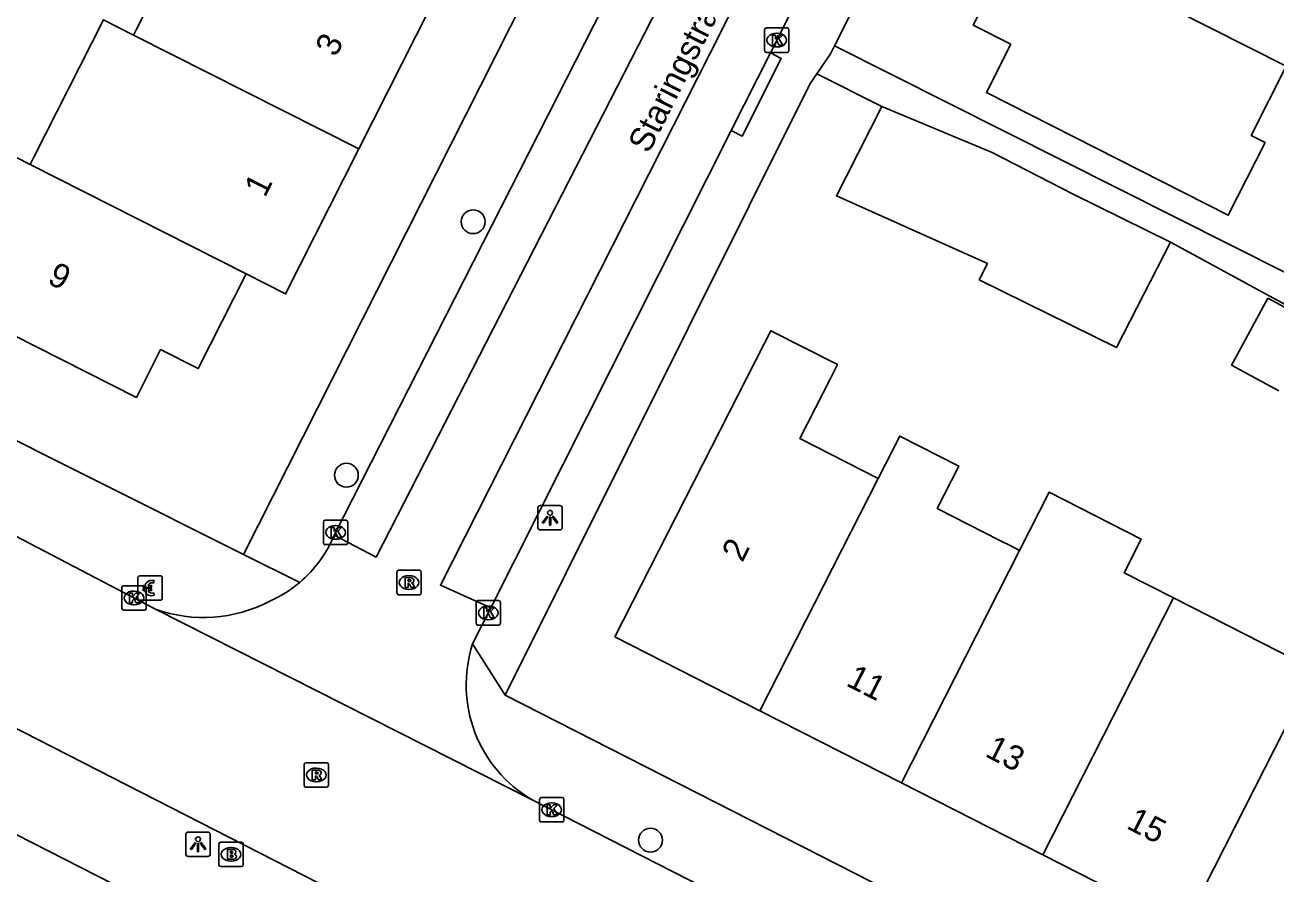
# Model space of a CAD drawing. Extents: x 160356 to 161355, y 381727 to 382845.
# Drawn here: x 160933.8 to 160985, y 382419.5 to 382454.3 of the extents above; entities that cross this region are included whole.
import ezdxf

# ---------------------------------------------------------------- set-up
doc = ezdxf.new("R2010")
doc.units = 0
for name, color, linetype in [('IMGEO_Betaalautomaat', 7, 'Continuous'), ('IMGEO_Boom', 7, 'Continuous'), ('IMGEO_Brandkraan', 7, 'Continuous'), ('IMGEO_Kolk', 7, 'Continuous'), ('IMGEO_Lichtpunt', 7, 'Continuous'), ('IMGEO_Openbare_ruimte_label', 7, 'Continuous'), ('IMGEO_Pand', 7, 'Continuous'), ('IMGEO_Pand_nummerreeks', 7, 'Continuous'), ('IMGEO_Rijbaan_lokaal_open', 7, 'Continuous'), ('IMGEO_Rioolput', 7, 'Continuous'), ('IMGEO_Voetpad_open', 7, 'Continuous')]:
    doc.layers.add(name, color=color, linetype=linetype)

msp = doc.modelspace()

# ---------------------------------------------------------------- linework, layer by layer
at = {"layer": 'IMGEO_Betaalautomaat'}
for p, q in [((160938.41, 382430.793), (160938.41, 382431.634)), ((160938.41, 382431.634), (160938.41, 382430.793)), ((160938.485, 382431.717), (160939.326, 382431.717)), ((160939.326, 382431.717), (160938.485, 382431.717)), ((160939.072, 382431.522), (160939.055, 382431.422)), ((160939.409, 382431.643), (160939.409, 382430.802)), ((160939.409, 382430.802), (160939.409, 382431.643)), ((160938.693, 382431.181), (160938.693, 382431.249)), ((160938.814, 382431.249), (160938.814, 382431.181)), ((160939.059, 382431.016), (160939.081, 382430.929)), ((160939.335, 382430.718), (160938.494, 382430.718)), ((160938.494, 382430.718), (160939.335, 382430.718))]:
    msp.add_line(p, q, dxfattribs=at)
for points in [[(160938.693, 382431.249), (160938.624, 382431.249), (160938.624, 382431.318), (160938.703, 382431.318)], [(160938.698, 382431.112), (160938.624, 382431.112), (160938.624, 382431.181), (160938.693, 382431.181)], [(160938.825, 382431.318), (160938.972, 382431.318), (160938.972, 382431.249), (160938.814, 382431.249)], [(160938.814, 382431.181), (160938.972, 382431.181), (160938.972, 382431.112), (160938.828, 382431.112)]]:
    msp.add_lwpolyline(points, dxfattribs=at)
for centre, radius, start, end in [((160938.488, 382431.64), 0.0779, 92.4484, 184.2845), ((160938.488, 382431.64), 0.0779, 92.4484, 184.2845), ((160938.986, 382431.242), 0.293, 73.014, 165.0139), ((160938.992, 382431.255), 0.179, 69.3236, 159.5683), ((160939.332, 382431.64), 0.0779, 2.4484, 94.2845), ((160939.332, 382431.64), 0.0779, 2.4484, 94.2845), ((160938.959, 382431.167), 0.267, 191.8096, 297.0389), ((160938.992, 382431.182), 0.179, 202.7625, 291.8693), ((160938.488, 382430.796), 0.0779, 182.4484, 274.2845), ((160938.488, 382430.796), 0.0779, 182.4484, 274.2845), ((160939.332, 382430.796), 0.0779, 272.4484, 4.2845), ((160939.332, 382430.796), 0.0779, 272.4484, 4.2845)]:
    msp.add_arc(centre, radius, start, end, dxfattribs=at)
at = {"layer": 'IMGEO_Boom'}
for centre in [(160952.144, 382446.216), (160946.951, 382435.836), (160959.407, 382420.898)]:
    msp.add_circle(centre, 0.489, dxfattribs=at)
at = {"layer": 'IMGEO_Brandkraan'}
for p, q in [((160941.728, 382419.889), (160941.728, 382420.741)), ((160941.803, 382420.815), (160942.655, 382420.815)), ((160942.216, 382420.595), (160942.241, 382420.595)), ((160942.729, 382420.741), (160942.729, 382419.889)), ((160942.655, 382419.815), (160941.803, 382419.815)), ((160942.239, 382420.035), (160942.214, 382420.035))]:
    msp.add_line(p, q, dxfattribs=at)
for points in [[(160941.728, 382419.889), (160941.728, 382420.741)], [(160941.803, 382420.815), (160942.655, 382420.815)], [(160942.729, 382420.741), (160942.729, 382419.889)], [(160942.076, 382420.515), (160942.076, 382420.115), (160942.289, 382420.115)], [(160942.307, 382420.515), (160942.076, 382420.515)], [(160942.255, 382420.434), (160942.201, 382420.434), (160942.201, 382420.358)], [(160942.201, 382420.358), (160942.254, 382420.358)], [(160942.263, 382420.282), (160942.201, 382420.282), (160942.201, 382420.201)], [(160942.201, 382420.201), (160942.263, 382420.201)], [(160942.655, 382419.815), (160941.803, 382419.815)]]:
    msp.add_lwpolyline(points, dxfattribs=at)
for centre, radius, start, end in [((160941.805, 382420.739), 0.0765, 91.552, 178.448), ((160941.805, 382420.739), 0.0765, 91.552, 178.448), ((160942.653, 382420.739), 0.0765, 1.552, 88.448), ((160942.653, 382420.739), 0.0765, 1.552, 88.448), ((160942.256, 382420.396), 0.0379, 267.8285, 90.9355), ((160942.264, 382420.241), 0.0404, 269.8759, 90.5077), ((160942.295, 382420.366), 0.251, 268.6676, 293.5347), ((160942.311, 382420.37), 0.145, 59.4692, 91.5367), ((160942.336, 382420.417), 0.0922, 285.5137, 58.1501), ((160942.341, 382420.225), 0.105, 301.3115, 78.989), ((160941.805, 382419.891), 0.0765, 181.552, 268.448), ((160941.805, 382419.891), 0.0765, 181.552, 268.448), ((160942.653, 382419.891), 0.0765, 271.552, 358.448), ((160942.653, 382419.891), 0.0765, 271.552, 358.448)]:
    msp.add_arc(centre, radius, start, end, dxfattribs=at)
for centre, major_axis, ratio, start_param, end_param in [((160942.215, 382420.315), (-0.387, 0.002), 0.722429, 4.712389, 7.853982), ((160942.24, 382420.315), (-0.39, 0.002), 0.717154, 1.570796, 4.712389)]:
    msp.add_ellipse(centre, major_axis=major_axis, ratio=ratio, start_param=start_param, end_param=end_param, dxfattribs=at)
at = {"layer": 'IMGEO_Kolk'}
for p, q in [((160964.079, 382453.224), (160964.079, 382454.076)), ((160964.154, 382454.15), (160965.006, 382454.15)), ((160964.567, 382453.93), (160964.592, 382453.93)), ((160965.08, 382454.076), (160965.08, 382453.224)), ((160964.59, 382453.37), (160964.565, 382453.37)), ((160965.006, 382453.15), (160964.154, 382453.15)), ((160946.009, 382433.068), (160946.009, 382433.92)), ((160946.084, 382433.994), (160946.936, 382433.994)), ((160947.01, 382433.92), (160947.01, 382433.068)), ((160946.497, 382433.774), (160946.522, 382433.774)), ((160946.936, 382432.994), (160946.084, 382432.994)), ((160946.52, 382433.214), (160946.495, 382433.214)), ((160937.752, 382430.387), (160937.752, 382431.239)), ((160937.827, 382431.313), (160938.679, 382431.313)), ((160938.24, 382431.093), (160938.265, 382431.093)), ((160938.753, 382431.239), (160938.753, 382430.387)), ((160938.679, 382430.313), (160937.827, 382430.313)), ((160938.263, 382430.533), (160938.238, 382430.533)), ((160952.264, 382429.776), (160952.264, 382430.628)), ((160952.339, 382430.702), (160953.191, 382430.702)), ((160952.752, 382430.482), (160952.777, 382430.482)), ((160953.265, 382430.628), (160953.265, 382429.776)), ((160952.775, 382429.922), (160952.75, 382429.922)), ((160953.191, 382429.702), (160952.339, 382429.702)), ((160954.935, 382422.64), (160955.787, 382422.64)), ((160954.86, 382421.714), (160954.86, 382422.566)), ((160955.348, 382422.42), (160955.373, 382422.42)), ((160955.861, 382422.566), (160955.861, 382421.714)), ((160955.787, 382421.64), (160954.935, 382421.64)), ((160955.371, 382421.86), (160955.346, 382421.86))]:
    msp.add_line(p, q, dxfattribs=at)
for points in [[(160964.079, 382453.224), (160964.079, 382454.076)], [(160964.154, 382454.15), (160965.006, 382454.15)], [(160965.08, 382454.076), (160965.08, 382453.224)], [(160964.4, 382453.85), (160964.523, 382453.85), (160964.523, 382453.699), (160964.653, 382453.85), (160964.817, 382453.85), (160964.671, 382453.699), (160964.824, 382453.45), (160964.672, 382453.45), (160964.587, 382453.614), (160964.523, 382453.547), (160964.523, 382453.45), (160964.4, 382453.45), (160964.4, 382453.85)], [(160965.006, 382453.15), (160964.154, 382453.15)], [(160946.009, 382433.068), (160946.009, 382433.92)], [(160946.084, 382433.994), (160946.936, 382433.994)], [(160947.01, 382433.92), (160947.01, 382433.068)], [(160946.33, 382433.694), (160946.453, 382433.694), (160946.453, 382433.543), (160946.583, 382433.694), (160946.747, 382433.694), (160946.601, 382433.543), (160946.754, 382433.294), (160946.602, 382433.294), (160946.517, 382433.458), (160946.453, 382433.391), (160946.453, 382433.294), (160946.33, 382433.294), (160946.33, 382433.694)], [(160946.936, 382432.994), (160946.084, 382432.994)], [(160937.752, 382430.387), (160937.752, 382431.239)], [(160937.827, 382431.313), (160938.679, 382431.313)], [(160938.073, 382431.013), (160938.196, 382431.013), (160938.196, 382430.862), (160938.326, 382431.013), (160938.49, 382431.013), (160938.344, 382430.862), (160938.497, 382430.613), (160938.345, 382430.613), (160938.26, 382430.777), (160938.196, 382430.71), (160938.196, 382430.613), (160938.073, 382430.613), (160938.073, 382431.013)], [(160938.753, 382431.239), (160938.753, 382430.387)], [(160938.679, 382430.313), (160937.827, 382430.313)], [(160952.264, 382429.776), (160952.264, 382430.628)], [(160952.339, 382430.702), (160953.191, 382430.702)], [(160952.585, 382430.402), (160952.708, 382430.402), (160952.708, 382430.251), (160952.838, 382430.402), (160953.002, 382430.402), (160952.856, 382430.251), (160953.009, 382430.002), (160952.857, 382430.002), (160952.772, 382430.166), (160952.708, 382430.099), (160952.708, 382430.002), (160952.585, 382430.002), (160952.585, 382430.402)], [(160953.265, 382430.628), (160953.265, 382429.776)], [(160953.191, 382429.702), (160952.339, 382429.702)], [(160954.935, 382422.64), (160955.787, 382422.64)], [(160954.86, 382421.714), (160954.86, 382422.566)], [(160955.181, 382422.34), (160955.304, 382422.34), (160955.304, 382422.189), (160955.434, 382422.34), (160955.598, 382422.34), (160955.452, 382422.189), (160955.605, 382421.94), (160955.453, 382421.94), (160955.368, 382422.104), (160955.304, 382422.037), (160955.304, 382421.94), (160955.181, 382421.94), (160955.181, 382422.34)], [(160955.861, 382422.566), (160955.861, 382421.714)], [(160955.787, 382421.64), (160954.935, 382421.64)]]:
    msp.add_lwpolyline(points, dxfattribs=at)
for centre, start, end in [((160964.156, 382454.074), 91.552, 178.448), ((160964.156, 382454.074), 91.552, 178.448), ((160965.004, 382454.074), 1.552, 88.448), ((160965.004, 382454.074), 1.552, 88.448), ((160964.156, 382453.226), 181.552, 268.448), ((160964.156, 382453.226), 181.552, 268.448), ((160965.004, 382453.226), 271.552, 358.448), ((160965.004, 382453.226), 271.552, 358.448), ((160946.086, 382433.918), 91.552, 178.448), ((160946.086, 382433.918), 91.552, 178.448), ((160946.934, 382433.918), 1.552, 88.448), ((160946.934, 382433.918), 1.552, 88.448), ((160946.086, 382433.07), 181.552, 268.448), ((160946.086, 382433.07), 181.552, 268.448), ((160946.934, 382433.07), 271.552, 358.448), ((160946.934, 382433.07), 271.552, 358.448), ((160937.829, 382431.237), 91.552, 178.448), ((160937.829, 382431.237), 91.552, 178.448), ((160938.677, 382431.237), 1.552, 88.448), ((160938.677, 382431.237), 1.552, 88.448), ((160937.829, 382430.389), 181.552, 268.448), ((160937.829, 382430.389), 181.552, 268.448), ((160938.677, 382430.389), 271.552, 358.448), ((160938.677, 382430.389), 271.552, 358.448), ((160952.341, 382430.626), 91.552, 178.448), ((160952.341, 382430.626), 91.552, 178.448), ((160953.189, 382430.626), 1.552, 88.448), ((160953.189, 382430.626), 1.552, 88.448), ((160952.341, 382429.778), 181.552, 268.448), ((160952.341, 382429.778), 181.552, 268.448), ((160953.189, 382429.778), 271.552, 358.448), ((160953.189, 382429.778), 271.552, 358.448), ((160954.937, 382422.564), 91.552, 178.448), ((160954.937, 382422.564), 91.552, 178.448), ((160955.785, 382422.564), 1.552, 88.448), ((160955.785, 382422.564), 1.552, 88.448), ((160954.937, 382421.716), 181.552, 268.448), ((160954.937, 382421.716), 181.552, 268.448), ((160955.785, 382421.716), 271.552, 358.448), ((160955.785, 382421.716), 271.552, 358.448)]:
    msp.add_arc(centre, 0.0765, start, end, dxfattribs=at)
for centre, major_axis, ratio, start_param, end_param in [((160964.566, 382453.65), (-0.387, 0.002), 0.722429, 4.712389, 7.853982), ((160964.591, 382453.65), (-0.39, 0.002), 0.717154, 1.570796, 4.712389), ((160946.496, 382433.494), (-0.387, 0.002), 0.722429, 4.712389, 7.853982), ((160946.521, 382433.494), (-0.39, 0.002), 0.717154, 1.570796, 4.712389), ((160938.239, 382430.813), (-0.387, 0.002), 0.722429, 4.712389, 7.853982), ((160938.264, 382430.813), (-0.39, 0.002), 0.717154, 1.570796, 4.712389), ((160952.751, 382430.202), (-0.387, 0.002), 0.722429, 4.712389, 7.853982), ((160952.776, 382430.202), (-0.39, 0.002), 0.717154, 1.570796, 4.712389), ((160955.347, 382422.14), (-0.387, 0.002), 0.722429, 4.712389, 7.853982), ((160955.372, 382422.14), (-0.39, 0.002), 0.717154, 1.570796, 4.712389)]:
    msp.add_ellipse(centre, major_axis=major_axis, ratio=ratio, start_param=start_param, end_param=end_param, dxfattribs=at)
at = {"layer": 'IMGEO_Lichtpunt'}
for p, q in [((160954.796, 382434.499), (160954.796, 382433.692)), ((160954.796, 382434.499), (160954.796, 382433.692)), ((160955.698, 382434.594), (160954.89, 382434.594)), ((160955.698, 382434.594), (160954.89, 382434.594)), ((160955.792, 382433.692), (160955.792, 382434.499)), ((160955.792, 382433.692), (160955.792, 382434.499)), ((160954.89, 382433.598), (160955.698, 382433.598)), ((160954.89, 382433.598), (160955.698, 382433.598)), ((160940.377, 382421.135), (160940.377, 382420.328)), ((160940.377, 382421.135), (160940.377, 382420.328)), ((160941.279, 382421.23), (160940.471, 382421.23)), ((160941.279, 382421.23), (160940.471, 382421.23)), ((160941.373, 382420.328), (160941.373, 382421.135)), ((160941.373, 382420.328), (160941.373, 382421.135)), ((160940.471, 382420.234), (160941.279, 382420.234)), ((160940.471, 382420.234), (160941.279, 382420.234))]:
    msp.add_line(p, q, dxfattribs=at)
for points in [[(160955.17, 382434.163), (160955.209, 382434.135), (160955.021, 382433.873), (160954.983, 382433.9), (160955.17, 382434.163)], [(160955.272, 382434.115), (160955.319, 382434.115), (160955.319, 382433.793), (160955.272, 382433.793), (160955.272, 382434.115)], [(160955.382, 382434.135), (160955.42, 382434.162), (160955.607, 382433.9), (160955.568, 382433.872), (160955.382, 382434.135)], [(160940.751, 382420.799), (160940.79, 382420.771), (160940.602, 382420.509), (160940.564, 382420.536), (160940.751, 382420.799)], [(160940.853, 382420.751), (160940.9, 382420.751), (160940.9, 382420.429), (160940.853, 382420.429), (160940.853, 382420.751)], [(160940.963, 382420.771), (160941.001, 382420.798), (160941.188, 382420.536), (160941.149, 382420.508), (160940.963, 382420.771)]]:
    msp.add_lwpolyline(points, dxfattribs=at)
for centre in [(160955.295, 382434.297), (160940.876, 382420.933)]:
    msp.add_circle(centre, 0.0994, dxfattribs=at)
for centre, start, end in [((160954.89, 382434.499), 90, 180), ((160954.89, 382434.499), 90, 180), ((160955.698, 382434.499), 0, 90), ((160955.698, 382434.499), 0, 90), ((160954.89, 382433.692), 180, 270), ((160954.89, 382433.692), 180, 270), ((160955.698, 382433.692), 270, 0), ((160955.698, 382433.692), 270, 360), ((160940.471, 382421.135), 90, 180), ((160940.471, 382421.135), 90, 180), ((160941.279, 382421.135), 0, 90), ((160941.279, 382421.135), 0, 90), ((160940.471, 382420.328), 180, 270), ((160940.471, 382420.328), 180, 270), ((160941.279, 382420.328), 270, 0), ((160941.279, 382420.328), 270, 360)]:
    msp.add_arc(centre, 0.0946, start, end, dxfattribs=at)
at = {"layer": 'IMGEO_Pand'}
for points in [[(160938.238, 382453.859), (160938.357, 382454.093), (160938.67, 382454.712), (160939.945, 382457.232), (160938.688, 382457.869), (160938.948, 382458.383), (160939.917, 382460.297)], [(160985.441, 382452.578), (160984.008, 382449.75), (160984.583, 382449.458), (160983.075, 382446.481), (160977.628, 382449.241), (160973.167, 382451.501), (160974.171, 382453.483), (160972.63, 382454.264), (160974.568, 382458.089)], [(160974.568, 382458.089), (160985.441, 382452.578)], [(160950.398, 382454.997), (160947.463, 382449.196)], [(160934.002, 382448.555), (160934.154, 382448.854), (160937.003, 382454.483), (160938.238, 382453.859)], [(160938.238, 382453.859), (160947.463, 382449.196)], [(160980.704, 382445.378), (160978.489, 382441.061), (160972.87, 382443.838), (160973.208, 382444.502), (160967.024, 382447.27), (160967.432, 382448.076), (160968.882, 382450.939)], [(160968.882, 382450.939), (160973.396, 382449.054), (160976.723, 382447.346), (160980.704, 382445.378)], [(160942.842, 382444.079), (160940.881, 382440.204), (160939.343, 382440.983), (160938.351, 382439.023), (160929.177, 382443.665), (160931.434, 382448.127), (160932.117, 382449.509), (160934.002, 382448.555)], [(160947.463, 382449.196), (160944.459, 382443.26), (160942.842, 382444.079)], [(160942.842, 382444.079), (160934.002, 382448.555)], [(160985.144, 382439.297), (160983.212, 382440.344), (160983.344, 382440.587), (160984.696, 382443.085), (160986.559, 382442.077)], [(160963.889, 382426.192), (160957.95, 382429.215), (160964.061, 382441.22), (160964.333, 382441.755), (160967.061, 382440.366), (160966.789, 382439.831), (160965.522, 382437.343), (160968.733, 382435.709)], [(160968.733, 382435.709), (160969.614, 382437.441), (160972.031, 382436.21), (160971.15, 382434.479), (160973.722, 382433.169), (160974.168, 382432.942), (160974.524, 382432.761)], [(160968.733, 382435.709), (160963.889, 382426.192)], [(160974.524, 382432.761), (160975.734, 382435.138), (160979.51, 382433.216), (160978.811, 382431.842), (160980.828, 382430.815)], [(160969.682, 382423.243), (160974.524, 382432.761)], [(160975.475, 382420.295), (160980.828, 382430.815)], [(160980.828, 382430.815), (160986.621, 382427.867)], [(160986.621, 382427.867), (160981.268, 382417.346)], [(160969.682, 382423.243), (160963.889, 382426.192)], [(160975.475, 382420.295), (160969.682, 382423.243)], [(160981.268, 382417.346), (160975.475, 382420.295)]]:
    msp.add_lwpolyline(points, dxfattribs=at)
at = {"layer": 'IMGEO_Rijbaan_lokaal_open'}
for points in [[(160964.244, 382463.845), (160948.171, 382432.487), (160946.453, 382433.379)], [(160952.869, 382430.41), (160950.801, 382431.33), (160961.85, 382453.116), (160966.646, 382462.635)], [(160924.383, 382437.577), (160927.192, 382436.347), (160930.938, 382434.626), (160939.126, 382430.357)], [(160939.126, 382430.357), (160954.56, 382422.549)], [(160952.123, 382428.93), (160952.869, 382430.41)], [(160953.643, 382415.139), (160930.69, 382426.853)], [(160954.56, 382422.549), (160969.262, 382415.042)]]:
    msp.add_lwpolyline(points, dxfattribs=at)
for centre, radius, start, end in [((160941.754, 382435.341), 5.092, 310.1893, 337.3365), ((160941.747, 382435.344), 5.099, 293.8873, 310.224), ((160941.101, 382435.823), 5.812, 250.1331, 297.8017), ((160957.296, 382427.25), 5.439, 162.0055, 239.7997)]:
    msp.add_arc(centre, radius, start, end, dxfattribs=at)
at = {"layer": 'IMGEO_Rioolput'}
for p, q in [((160949.016, 382431.018), (160949.016, 382431.87)), ((160949.091, 382431.944), (160949.943, 382431.944)), ((160950.017, 382431.87), (160950.017, 382431.018)), ((160949.504, 382431.724), (160949.529, 382431.724)), ((160949.943, 382430.944), (160949.091, 382430.944)), ((160949.527, 382431.164), (160949.502, 382431.164)), ((160945.219, 382423.141), (160945.219, 382423.993)), ((160945.294, 382424.067), (160946.146, 382424.067)), ((160945.707, 382423.847), (160945.732, 382423.847)), ((160946.22, 382423.993), (160946.22, 382423.141)), ((160945.73, 382423.287), (160945.705, 382423.287)), ((160946.146, 382423.067), (160945.294, 382423.067))]:
    msp.add_line(p, q, dxfattribs=at)
for points in [[(160949.016, 382431.018), (160949.016, 382431.87)], [(160949.091, 382431.944), (160949.943, 382431.944)], [(160950.017, 382431.87), (160950.017, 382431.018)], [(160949.605, 382431.642), (160949.353, 382431.644), (160949.353, 382431.244)], [(160949.353, 382431.244), (160949.477, 382431.244), (160949.477, 382431.406), (160949.488, 382431.406)], [(160949.531, 382431.563), (160949.477, 382431.563), (160949.477, 382431.482)], [(160949.477, 382431.482), (160949.529, 382431.482)], [(160949.535, 382431.377), (160949.606, 382431.244), (160949.746, 382431.244), (160949.681, 382431.37)], [(160949.943, 382430.944), (160949.091, 382430.944)], [(160945.219, 382423.141), (160945.219, 382423.993)], [(160945.294, 382424.067), (160946.146, 382424.067)], [(160945.808, 382423.765), (160945.556, 382423.767), (160945.556, 382423.367)], [(160945.734, 382423.686), (160945.68, 382423.686), (160945.68, 382423.605)], [(160946.22, 382423.993), (160946.22, 382423.141)], [(160945.556, 382423.367), (160945.68, 382423.367), (160945.68, 382423.529), (160945.691, 382423.529)], [(160945.68, 382423.605), (160945.732, 382423.605)], [(160945.738, 382423.5), (160945.809, 382423.367), (160945.949, 382423.367), (160945.884, 382423.493)], [(160946.146, 382423.067), (160945.294, 382423.067)]]:
    msp.add_lwpolyline(points, dxfattribs=at)
for centre, radius, start, end in [((160949.093, 382431.868), 0.0765, 91.552, 178.448), ((160949.093, 382431.868), 0.0765, 91.552, 178.448), ((160949.941, 382431.868), 0.0765, 1.552, 88.448), ((160949.941, 382431.868), 0.0765, 1.552, 88.448), ((160949.487, 382431.353), 0.0533, 26.0293, 88.6989), ((160949.513, 382431.671), 0.19, 274.7715, 282.9687), ((160949.537, 382431.467), 0.0964, 77.0061, 93.1865), ((160949.551, 382431.524), 0.0378, 276.6634, 79.6772), ((160949.604, 382431.532), 0.109, 350.3612, 89.416), ((160949.602, 382431.532), 0.112, 277.5842, 350.9817), ((160949.586, 382431.317), 0.108, 29.5134, 73.7905), ((160949.093, 382431.02), 0.0765, 181.552, 268.448), ((160949.093, 382431.02), 0.0765, 181.552, 268.448), ((160949.941, 382431.02), 0.0765, 271.552, 358.448), ((160949.941, 382431.02), 0.0765, 271.552, 358.448), ((160945.296, 382423.991), 0.0765, 91.552, 178.448), ((160945.296, 382423.991), 0.0765, 91.552, 178.448), ((160945.74, 382423.59), 0.0964, 77.0061, 93.1865), ((160945.754, 382423.647), 0.0378, 276.6634, 79.6772), ((160945.807, 382423.655), 0.109, 350.3612, 89.416), ((160946.144, 382423.991), 0.0765, 1.552, 88.448), ((160946.144, 382423.991), 0.0765, 1.552, 88.448), ((160945.296, 382423.143), 0.0765, 181.552, 268.448), ((160945.296, 382423.143), 0.0765, 181.552, 268.448), ((160945.69, 382423.476), 0.0533, 26.0293, 88.6989), ((160945.716, 382423.794), 0.19, 274.7715, 282.9687), ((160945.805, 382423.655), 0.112, 277.5842, 350.9817), ((160945.789, 382423.44), 0.108, 29.5134, 73.7905), ((160946.144, 382423.143), 0.0765, 271.552, 358.448), ((160946.144, 382423.143), 0.0765, 271.552, 358.448)]:
    msp.add_arc(centre, radius, start, end, dxfattribs=at)
for centre, major_axis, ratio, start_param, end_param in [((160949.503, 382431.444), (-0.387, 0.002), 0.722429, 4.712389, 7.853982), ((160949.528, 382431.444), (-0.39, 0.002), 0.717154, 1.570796, 4.712389), ((160945.706, 382423.567), (-0.387, 0.002), 0.722429, 4.712389, 7.853982), ((160945.731, 382423.567), (-0.39, 0.002), 0.717154, 1.570796, 4.712389)]:
    msp.add_ellipse(centre, major_axis=major_axis, ratio=ratio, start_param=start_param, end_param=end_param, dxfattribs=at)
at = {"layer": 'IMGEO_Voetpad_open'}
for points in [[(160942.737, 382432.597), (160968.834, 382484.174)], [(160966.95, 382453.421), (160980.496, 382480.356)], [(160946.453, 382433.379), (160962.422, 382464.763)], [(160968.608, 382461.646), (160964.318, 382453.132)], [(160966.95, 382453.421), (160966.784, 382453.09), (160966.221, 382452.268)], [(161047.204, 382413.109), (161045.259, 382414.138), (161001.407, 382435.952), (160985.537, 382444.073), (160966.95, 382453.421)], [(160964.318, 382453.132), (160964.762, 382452.904), (160963.159, 382449.723), (160962.715, 382449.951)], [(160962.715, 382449.951), (160964.318, 382453.132)], [(160966.221, 382452.268), (160965.948, 382451.868), (160953.449, 382426.834)], [(160968.882, 382450.939), (160966.221, 382452.268)], [(160962.715, 382449.951), (160952.869, 382430.41)], [(160996.249, 382437.127), (160988.211, 382441.311), (160984.751, 382443.186), (160980.704, 382445.378)], [(160925.539, 382441.196), (160942.737, 382432.597)], [(160942.737, 382432.597), (160945.04, 382431.451)], [(160981.996, 382396.364), (160920.092, 382427.927), (160914.362, 382428.677), (160913.551, 382429.345), (160896.195, 382431.129), (160894.761, 382429.245)], [(160953.449, 382426.834), (160952.123, 382428.93)], [(160953.449, 382426.834), (161000, 382403.134), (161057.577, 382373.824)]]:
    msp.add_lwpolyline(points, dxfattribs=at)

# ---------------------------------------------------------------- texts
at = {"layer": 'IMGEO_Openbare_ruimte_label'}
msp.add_text('Staringstraat', height=1, rotation=63.3068, dxfattribs=at).set_placement((160959.338, 382448.971))
at = {"layer": 'IMGEO_Pand_nummerreeks'}
for s, rotation, p in [('3', 63.1629, (160946.523, 382452.921)), ('1', 63.1629, (160943.616, 382447.177)), ('9', 333.1627, (160934.656, 382443.717)), ('2', 63.0222, (160963.17, 382432.239)), ('11', 333.0251, (160967.375, 382427.245)), ('13', 333.0251, (160973.066, 382424.349)), ('15', 333.0236, (160978.858, 382421.4))]:
    msp.add_text(s, height=1, rotation=rotation, dxfattribs=at).set_placement(p)

doc.saveas('drawing.dxf')
